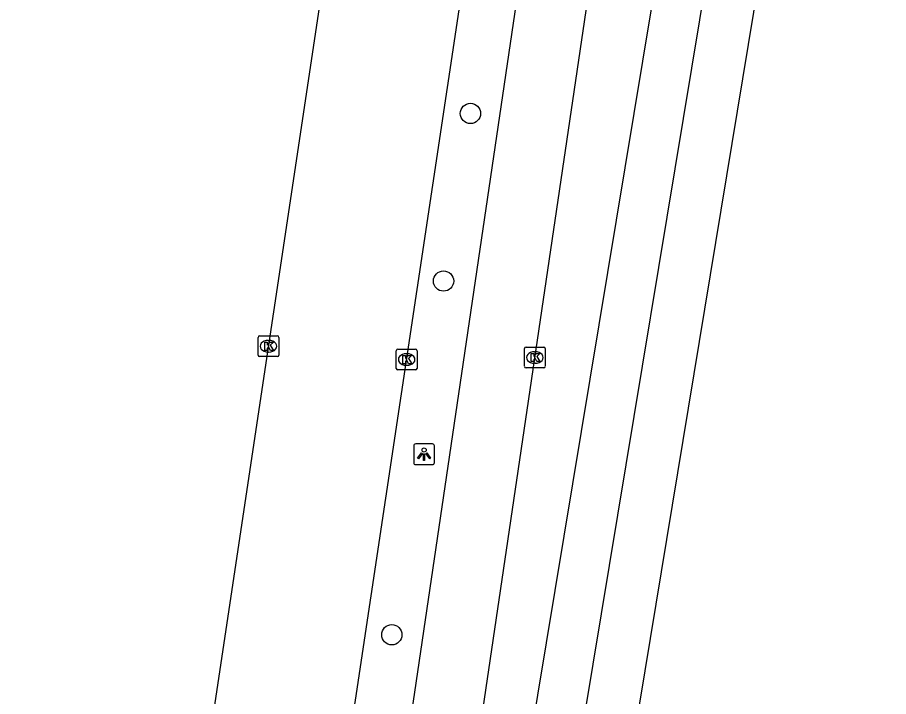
# Model space of a CAD drawing. Extents: x 161696 to 162377, y 380761 to 381673.
# Drawn here: x 161706.06 to 161748.06, y 380962.24 to 380994.97 of the extents above; entities that cross this region are included whole.
import ezdxf

# ---------------------------------------------------------------- set-up
doc = ezdxf.new("R2010")
doc.units = 0
for name, color, linetype in [('IMGEO_Boom', 7, 'Continuous'), ('IMGEO_Fietspad_gesloten', 7, 'Continuous'), ('IMGEO_Kolk', 7, 'Continuous'), ('IMGEO_Lichtpunt', 7, 'Continuous'), ('IMGEO_OVBaan_gesloten', 7, 'Continuous'), ('IMGEO_Rijbaan_regionaal_gesloten', 7, 'Continuous'), ('IMGEO_Voetpad_open', 7, 'Continuous')]:
    doc.layers.add(name, color=color, linetype=linetype)

msp = doc.modelspace()

# ---------------------------------------------------------------- linework, layer by layer
at = {"layer": 'IMGEO_Boom'}
for centre in [(161727.898, 380990.338), (161726.602, 380982.265), (161724.109, 380965.223)]:
    msp.add_circle(centre, 0.489, dxfattribs=at)
at = {"layer": 'IMGEO_Fietspad_gesloten'}
for points in [[(161717.567, 380865.73), (161755.609, 381095.365)], [(161738.303, 381005.586), (161722.7, 380911.397)]]:
    msp.add_lwpolyline(points, dxfattribs=at)
at = {"layer": 'IMGEO_Kolk'}
for p, q in [((161717.659, 380978.698), (161717.659, 380979.55)), ((161717.734, 380979.624), (161718.586, 380979.624)), ((161718.147, 380979.404), (161718.172, 380979.404)), ((161718.66, 380979.55), (161718.66, 380978.698)), ((161718.17, 380978.844), (161718.145, 380978.844)), ((161724.323, 380978.057), (161724.323, 380978.909)), ((161724.398, 380978.983), (161725.25, 380978.983)), ((161725.324, 380978.909), (161725.324, 380978.057)), ((161730.507, 380978.155), (161730.507, 380979.007)), ((161730.582, 380979.081), (161731.434, 380979.081)), ((161730.995, 380978.861), (161731.02, 380978.861)), ((161731.508, 380979.007), (161731.508, 380978.155)), ((161718.586, 380978.624), (161717.734, 380978.624)), ((161724.811, 380978.763), (161724.836, 380978.763)), ((161725.25, 380977.983), (161724.398, 380977.983)), ((161724.834, 380978.203), (161724.809, 380978.203)), ((161731.434, 380978.081), (161730.582, 380978.081)), ((161731.018, 380978.301), (161730.993, 380978.301))]:
    msp.add_line(p, q, dxfattribs=at)
for points in [[(161717.659, 380978.698), (161717.659, 380979.55)], [(161717.734, 380979.624), (161718.586, 380979.624)], [(161717.98, 380979.324), (161718.103, 380979.324), (161718.103, 380979.173), (161718.233, 380979.324), (161718.397, 380979.324), (161718.251, 380979.173), (161718.404, 380978.924), (161718.252, 380978.924), (161718.167, 380979.088), (161718.103, 380979.021), (161718.103, 380978.924), (161717.98, 380978.924), (161717.98, 380979.324)], [(161718.66, 380979.55), (161718.66, 380978.698)], [(161724.323, 380978.057), (161724.323, 380978.909)], [(161724.398, 380978.983), (161725.25, 380978.983)], [(161725.324, 380978.909), (161725.324, 380978.057)], [(161730.507, 380978.155), (161730.507, 380979.007)], [(161730.582, 380979.081), (161731.434, 380979.081)], [(161731.508, 380979.007), (161731.508, 380978.155)], [(161718.586, 380978.624), (161717.734, 380978.624)], [(161724.644, 380978.683), (161724.767, 380978.683), (161724.767, 380978.532), (161724.897, 380978.683), (161725.061, 380978.683), (161724.915, 380978.532), (161725.068, 380978.283), (161724.916, 380978.283), (161724.831, 380978.447), (161724.767, 380978.38), (161724.767, 380978.283), (161724.644, 380978.283), (161724.644, 380978.683)], [(161730.828, 380978.781), (161730.951, 380978.781), (161730.951, 380978.63), (161731.081, 380978.781), (161731.245, 380978.781), (161731.099, 380978.63), (161731.252, 380978.381), (161731.1, 380978.381), (161731.015, 380978.545), (161730.951, 380978.478), (161730.951, 380978.381), (161730.828, 380978.381), (161730.828, 380978.781)], [(161725.25, 380977.983), (161724.398, 380977.983)], [(161731.434, 380978.081), (161730.582, 380978.081)]]:
    msp.add_lwpolyline(points, dxfattribs=at)
for centre, start, end in [((161717.736, 380979.548), 91.552, 178.448), ((161717.736, 380979.548), 91.552, 178.448), ((161718.584, 380979.548), 1.552, 88.448), ((161718.584, 380979.548), 1.552, 88.448), ((161724.4, 380978.907), 91.552, 178.448), ((161724.4, 380978.907), 91.552, 178.448), ((161725.248, 380978.907), 1.552, 88.448), ((161725.248, 380978.907), 1.552, 88.448), ((161730.584, 380979.005), 91.552, 178.448), ((161730.584, 380979.005), 91.552, 178.448), ((161731.432, 380979.005), 1.552, 88.448), ((161731.432, 380979.005), 1.552, 88.448), ((161717.736, 380978.7), 181.552, 268.448), ((161717.736, 380978.7), 181.552, 268.448), ((161718.584, 380978.7), 271.552, 358.448), ((161718.584, 380978.7), 271.552, 358.448), ((161724.4, 380978.059), 181.552, 268.448), ((161724.4, 380978.059), 181.552, 268.448), ((161725.248, 380978.059), 271.552, 358.448), ((161725.248, 380978.059), 271.552, 358.448), ((161730.584, 380978.157), 181.552, 268.448), ((161730.584, 380978.157), 181.552, 268.448), ((161731.432, 380978.157), 271.552, 358.448), ((161731.432, 380978.157), 271.552, 358.448)]:
    msp.add_arc(centre, 0.0765, start, end, dxfattribs=at)
for centre, major_axis, ratio, start_param, end_param in [((161718.146, 380979.124), (-0.387, 0.002), 0.722429, 4.712389, 7.853982), ((161718.171, 380979.124), (-0.39, 0.002), 0.717154, 1.570796, 4.712389), ((161730.994, 380978.581), (-0.387, 0.002), 0.722429, 4.712389, 7.853982), ((161731.019, 380978.581), (-0.39, 0.002), 0.717154, 1.570796, 4.712389), ((161724.81, 380978.483), (-0.387, 0.002), 0.722429, 4.712389, 7.853982), ((161724.835, 380978.483), (-0.39, 0.002), 0.717154, 1.570796, 4.712389)]:
    msp.add_ellipse(centre, major_axis=major_axis, ratio=ratio, start_param=start_param, end_param=end_param, dxfattribs=at)
at = {"layer": 'IMGEO_Lichtpunt'}
for p, q in [((161725.167, 380974.323), (161725.167, 380973.516)), ((161725.167, 380974.323), (161725.167, 380973.516)), ((161726.069, 380974.418), (161725.261, 380974.418)), ((161726.069, 380974.418), (161725.261, 380974.418)), ((161726.163, 380973.516), (161726.163, 380974.323)), ((161726.163, 380973.516), (161726.163, 380974.323)), ((161725.261, 380973.422), (161726.069, 380973.422)), ((161725.261, 380973.422), (161726.069, 380973.422))]:
    msp.add_line(p, q, dxfattribs=at)
for points in [[(161725.541, 380973.987), (161725.58, 380973.959), (161725.392, 380973.697), (161725.354, 380973.724), (161725.541, 380973.987)], [(161725.643, 380973.939), (161725.69, 380973.939), (161725.69, 380973.617), (161725.643, 380973.617), (161725.643, 380973.939)], [(161725.753, 380973.959), (161725.791, 380973.986), (161725.978, 380973.724), (161725.939, 380973.696), (161725.753, 380973.959)]]:
    msp.add_lwpolyline(points, dxfattribs=at)
msp.add_circle((161725.666, 380974.121), 0.0994, dxfattribs=at)
for centre, start, end in [((161725.261, 380974.323), 90, 180), ((161725.261, 380974.323), 90, 180), ((161726.069, 380974.323), 0, 90), ((161726.069, 380974.323), 0, 90), ((161725.261, 380973.516), 180, 270), ((161725.261, 380973.516), 180, 270), ((161726.069, 380973.516), 270, 0), ((161726.069, 380973.516), 270, 360)]:
    msp.add_arc(centre, 0.0946, start, end, dxfattribs=at)
at = {"layer": 'IMGEO_OVBaan_gesloten'}
for points in [[(161724.081, 381017.279), (161721.72, 381002.842), (161711.789, 380936.679), (161709.986, 380925.404)], [(161706.057, 380859.978), (161714.511, 380911.71), (161718.63, 380937.265), (161728.308, 381001.666), (161730.668, 381016.148)]]:
    msp.add_lwpolyline(points, dxfattribs=at)
at = {"layer": 'IMGEO_Rijbaan_regionaal_gesloten'}
for points in [[(161733.266, 381015.66), (161732.248, 381009.641), (161730.62, 380999.171), (161723.884, 380953.523), (161721.16, 380935.558), (161721.112, 380935.266), (161716.943, 380909.839), (161711.813, 380878.45), (161708.58, 380859.493)], [(161720.677, 380911.732), (161723.417, 380928.139), (161726.224, 380946.237), (161733.982, 380998.685), (161734.626, 381002.973)]]:
    msp.add_lwpolyline(points, dxfattribs=at)
at = {"layer": 'IMGEO_Voetpad_open'}
msp.add_lwpolyline([(161757.96, 381094.016), (161751.783, 381056.863), (161751.055, 381052.485), (161745.065, 381016.456), (161744.222, 381011.385), (161743.99, 381009.989), (161742.341, 381000), (161725.046, 380895.238), (161719.314, 380861.106), (161723.616, 380854.735)], dxfattribs=at)

doc.saveas('drawing.dxf')
